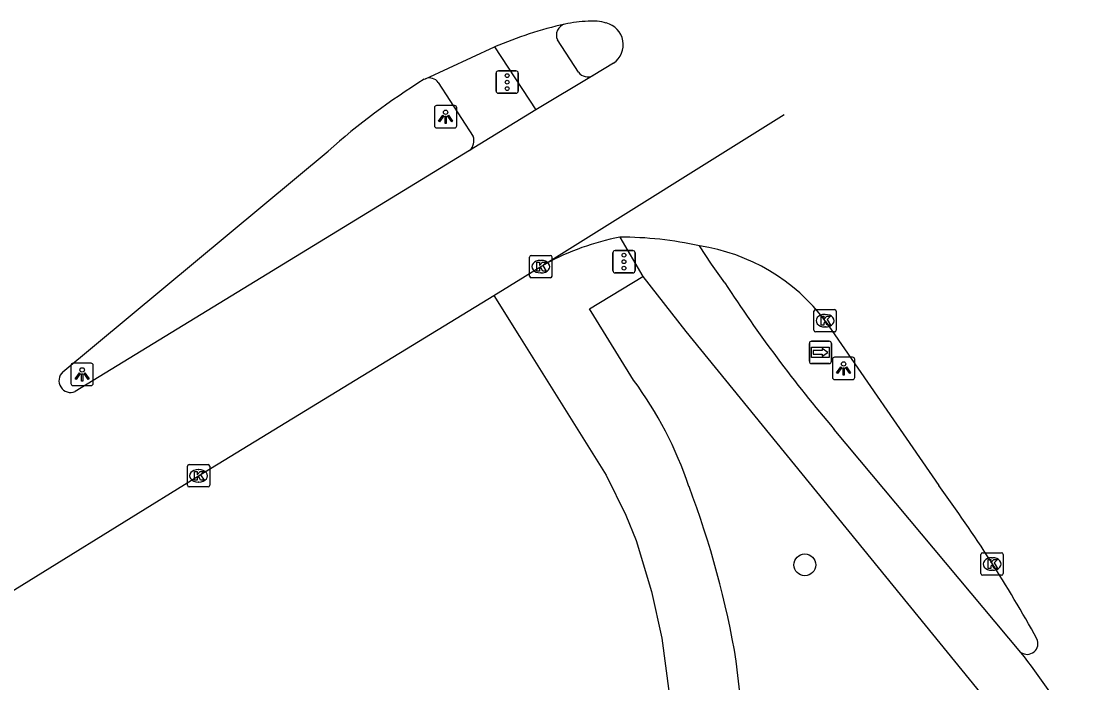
# Model space of a CAD drawing. Extents: x 160037 to 160839, y 385326 to 386441.
# Drawn here: x 160528.6 to 160575.66, y 386411.83 to 386441.47 of the extents above; entities that cross this region are included whole.
import ezdxf

# ---------------------------------------------------------------- set-up
doc = ezdxf.new("R2010")
doc.units = 0
for name, color, linetype in [('IMGEO_Boom', 7, 'Continuous'), ('IMGEO_Fietspad_gesloten', 7, 'Continuous'), ('IMGEO_Kolk', 7, 'Continuous'), ('IMGEO_Lichtpunt', 7, 'Continuous'), ('IMGEO_Rijbaan_lokaal_gesloten', 7, 'Continuous'), ('IMGEO_Rijbaan_regionaal_gesloten', 7, 'Continuous'), ('IMGEO_Verkeersregelinstallatiepaal', 7, 'Continuous'), ('IMGEO_Voetpad_open', 7, 'Continuous'), ('IMGEO_Wegwijzer', 7, 'Continuous')]:
    doc.layers.add(name, color=color, linetype=linetype)

msp = doc.modelspace()

# ---------------------------------------------------------------- linework, layer by layer
at = {"layer": 'IMGEO_Boom'}
msp.add_circle((160563.696, 386417.12), 0.489, dxfattribs=at)
at = {"layer": 'IMGEO_Fietspad_gesloten'}
for points in [[(160553.561, 386439.181), (160552.621, 386440.626)], [(160549.804, 386440.313), (160551.645, 386437.491)], [(160555.41, 386431.798), (160556.444, 386430.028)], [(160560.116, 386429.753), (160559.516, 386430.58), (160558.974, 386431.409)], [(160556.444, 386430.028), (160558.365, 386427.569), (160572.83, 386409.83)], [(160573.365, 386413.204), (160565.007, 386423.189)]]:
    msp.add_lwpolyline(points, dxfattribs=at)
for centre, radius, start, end in [((160553.086, 386440.843), 0.514, 105.5156, 205.0158), ((160553.985, 386439.512), 0.538, 217.9459, 296.1535), ((160612.932, 386464.004), 62.95, 212.96279, 220.41864)]:
    msp.add_arc(centre, radius, start, end, dxfattribs=at)
at = {"layer": 'IMGEO_Kolk'}
for p, q in [((160551.375, 386430.05), (160551.375, 386430.902)), ((160551.45, 386430.976), (160552.302, 386430.976)), ((160551.863, 386430.756), (160551.888, 386430.756)), ((160552.376, 386430.902), (160552.376, 386430.05)), ((160552.302, 386429.976), (160551.45, 386429.976)), ((160551.886, 386430.196), (160551.861, 386430.196)), ((160564.103, 386427.629), (160564.103, 386428.481)), ((160564.178, 386428.555), (160565.03, 386428.555)), ((160565.104, 386428.481), (160565.104, 386427.629)), ((160564.591, 386428.335), (160564.616, 386428.335)), ((160565.03, 386427.555), (160564.178, 386427.555)), ((160564.614, 386427.775), (160564.589, 386427.775)), ((160536.052, 386420.683), (160536.052, 386421.535)), ((160536.127, 386421.609), (160536.979, 386421.609)), ((160536.54, 386421.389), (160536.565, 386421.389)), ((160537.053, 386421.535), (160537.053, 386420.683)), ((160536.563, 386420.829), (160536.538, 386420.829)), ((160536.979, 386420.609), (160536.127, 386420.609)), ((160571.581, 386416.734), (160571.581, 386417.586)), ((160571.656, 386417.66), (160572.508, 386417.66)), ((160572.582, 386417.586), (160572.582, 386416.734)), ((160572.069, 386417.44), (160572.094, 386417.44)), ((160572.508, 386416.66), (160571.656, 386416.66)), ((160572.092, 386416.88), (160572.067, 386416.88))]:
    msp.add_line(p, q, dxfattribs=at)
for points in [[(160551.375, 386430.05), (160551.375, 386430.902)], [(160551.45, 386430.976), (160552.302, 386430.976)], [(160552.376, 386430.902), (160552.376, 386430.05)], [(160551.696, 386430.676), (160551.819, 386430.676), (160551.819, 386430.525), (160551.949, 386430.676), (160552.113, 386430.676), (160551.967, 386430.525), (160552.12, 386430.276), (160551.968, 386430.276), (160551.883, 386430.44), (160551.819, 386430.373), (160551.819, 386430.276), (160551.696, 386430.276), (160551.696, 386430.676)], [(160552.302, 386429.976), (160551.45, 386429.976)], [(160564.103, 386427.629), (160564.103, 386428.481)], [(160564.178, 386428.555), (160565.03, 386428.555)], [(160565.104, 386428.481), (160565.104, 386427.629)], [(160564.424, 386428.255), (160564.547, 386428.255), (160564.547, 386428.104), (160564.677, 386428.255), (160564.841, 386428.255), (160564.695, 386428.104), (160564.848, 386427.855), (160564.696, 386427.855), (160564.611, 386428.019), (160564.547, 386427.952), (160564.547, 386427.855), (160564.424, 386427.855), (160564.424, 386428.255)], [(160565.03, 386427.555), (160564.178, 386427.555)], [(160536.052, 386420.683), (160536.052, 386421.535)], [(160536.127, 386421.609), (160536.979, 386421.609)], [(160536.373, 386421.309), (160536.496, 386421.309), (160536.496, 386421.158), (160536.626, 386421.309), (160536.79, 386421.309), (160536.644, 386421.158), (160536.797, 386420.909), (160536.645, 386420.909), (160536.56, 386421.073), (160536.496, 386421.006), (160536.496, 386420.909), (160536.373, 386420.909), (160536.373, 386421.309)], [(160537.053, 386421.535), (160537.053, 386420.683)], [(160536.979, 386420.609), (160536.127, 386420.609)], [(160571.581, 386416.734), (160571.581, 386417.586)], [(160571.656, 386417.66), (160572.508, 386417.66)], [(160572.582, 386417.586), (160572.582, 386416.734)], [(160571.902, 386417.36), (160572.025, 386417.36), (160572.025, 386417.209), (160572.155, 386417.36), (160572.319, 386417.36), (160572.173, 386417.209), (160572.326, 386416.96), (160572.174, 386416.96), (160572.089, 386417.124), (160572.025, 386417.057), (160572.025, 386416.96), (160571.902, 386416.96), (160571.902, 386417.36)], [(160572.508, 386416.66), (160571.656, 386416.66)]]:
    msp.add_lwpolyline(points, dxfattribs=at)
for centre, start, end in [((160551.452, 386430.9), 91.552, 178.448), ((160551.452, 386430.9), 91.552, 178.448), ((160552.3, 386430.9), 1.552, 88.448), ((160552.3, 386430.9), 1.552, 88.448), ((160551.452, 386430.052), 181.552, 268.448), ((160551.452, 386430.052), 181.552, 268.448), ((160552.3, 386430.052), 271.552, 358.448), ((160552.3, 386430.052), 271.552, 358.448), ((160564.18, 386428.479), 91.552, 178.448), ((160564.18, 386428.479), 91.552, 178.448), ((160565.028, 386428.479), 1.552, 88.448), ((160565.028, 386428.479), 1.552, 88.448), ((160564.18, 386427.631), 181.552, 268.448), ((160564.18, 386427.631), 181.552, 268.448), ((160565.028, 386427.631), 271.552, 358.448), ((160565.028, 386427.631), 271.552, 358.448), ((160536.129, 386421.533), 91.552, 178.448), ((160536.129, 386421.533), 91.552, 178.448), ((160536.977, 386421.533), 1.552, 88.448), ((160536.977, 386421.533), 1.552, 88.448), ((160536.129, 386420.685), 181.552, 268.448), ((160536.129, 386420.685), 181.552, 268.448), ((160536.977, 386420.685), 271.552, 358.448), ((160536.977, 386420.685), 271.552, 358.448), ((160571.658, 386417.584), 91.552, 178.448), ((160571.658, 386417.584), 91.552, 178.448), ((160572.506, 386417.584), 1.552, 88.448), ((160572.506, 386417.584), 1.552, 88.448), ((160571.658, 386416.736), 181.552, 268.448), ((160571.658, 386416.736), 181.552, 268.448), ((160572.506, 386416.736), 271.552, 358.448), ((160572.506, 386416.736), 271.552, 358.448)]:
    msp.add_arc(centre, 0.0765, start, end, dxfattribs=at)
for centre, major_axis, ratio, start_param, end_param in [((160551.862, 386430.476), (-0.387, 0.002), 0.722429, 4.712389, 7.853982), ((160551.887, 386430.476), (-0.39, 0.002), 0.717154, 1.570796, 4.712389), ((160564.59, 386428.055), (-0.387, 0.002), 0.722429, 4.712389, 7.853982), ((160564.615, 386428.055), (-0.39, 0.002), 0.717154, 1.570796, 4.712389), ((160536.539, 386421.109), (-0.387, 0.002), 0.722429, 4.712389, 7.853982), ((160536.564, 386421.109), (-0.39, 0.002), 0.717154, 1.570796, 4.712389), ((160572.068, 386417.16), (-0.387, 0.002), 0.722429, 4.712389, 7.853982), ((160572.093, 386417.16), (-0.39, 0.002), 0.717154, 1.570796, 4.712389)]:
    msp.add_ellipse(centre, major_axis=major_axis, ratio=ratio, start_param=start_param, end_param=end_param, dxfattribs=at)
at = {"layer": 'IMGEO_Lichtpunt'}
for p, q in [((160547.114, 386437.591), (160547.114, 386436.784)), ((160547.114, 386437.591), (160547.114, 386436.784)), ((160548.016, 386437.686), (160547.208, 386437.686)), ((160548.016, 386437.686), (160547.208, 386437.686)), ((160548.11, 386436.784), (160548.11, 386437.591)), ((160548.11, 386436.784), (160548.11, 386437.591)), ((160547.208, 386436.69), (160548.016, 386436.69)), ((160547.208, 386436.69), (160548.016, 386436.69)), ((160530.84, 386426.054), (160530.84, 386425.247)), ((160530.84, 386426.054), (160530.84, 386425.247)), ((160531.742, 386426.149), (160530.934, 386426.149)), ((160531.742, 386426.149), (160530.934, 386426.149)), ((160531.836, 386425.247), (160531.836, 386426.054)), ((160531.836, 386425.247), (160531.836, 386426.054)), ((160564.933, 386426.321), (160564.933, 386425.514)), ((160564.933, 386426.321), (160564.933, 386425.514)), ((160565.835, 386426.416), (160565.027, 386426.416)), ((160565.835, 386426.416), (160565.027, 386426.416)), ((160565.929, 386425.514), (160565.929, 386426.321)), ((160565.929, 386425.514), (160565.929, 386426.321)), ((160530.934, 386425.153), (160531.742, 386425.153)), ((160530.934, 386425.153), (160531.742, 386425.153)), ((160565.027, 386425.42), (160565.835, 386425.42)), ((160565.027, 386425.42), (160565.835, 386425.42))]:
    msp.add_line(p, q, dxfattribs=at)
for points in [[(160547.488, 386437.255), (160547.527, 386437.227), (160547.339, 386436.965), (160547.301, 386436.992), (160547.488, 386437.255)], [(160547.59, 386437.207), (160547.637, 386437.207), (160547.637, 386436.885), (160547.59, 386436.885), (160547.59, 386437.207)], [(160547.7, 386437.227), (160547.738, 386437.254), (160547.925, 386436.992), (160547.886, 386436.964), (160547.7, 386437.227)], [(160531.214, 386425.718), (160531.253, 386425.69), (160531.065, 386425.428), (160531.027, 386425.455), (160531.214, 386425.718)], [(160531.316, 386425.67), (160531.363, 386425.67), (160531.363, 386425.348), (160531.316, 386425.348), (160531.316, 386425.67)], [(160531.426, 386425.69), (160531.464, 386425.717), (160531.651, 386425.455), (160531.612, 386425.427), (160531.426, 386425.69)], [(160565.307, 386425.985), (160565.346, 386425.957), (160565.158, 386425.695), (160565.12, 386425.722), (160565.307, 386425.985)], [(160565.409, 386425.937), (160565.456, 386425.937), (160565.456, 386425.615), (160565.409, 386425.615), (160565.409, 386425.937)], [(160565.519, 386425.957), (160565.557, 386425.984), (160565.744, 386425.722), (160565.705, 386425.694), (160565.519, 386425.957)]]:
    msp.add_lwpolyline(points, dxfattribs=at)
for centre in [(160547.613, 386437.389), (160565.432, 386426.119), (160531.339, 386425.852)]:
    msp.add_circle(centre, 0.0994, dxfattribs=at)
for centre, start, end in [((160547.208, 386437.591), 90, 180), ((160547.208, 386437.591), 90, 180), ((160548.016, 386437.591), 0, 90), ((160548.016, 386437.591), 0, 90), ((160547.208, 386436.784), 180, 270), ((160547.208, 386436.784), 180, 270), ((160548.016, 386436.784), 270, 0), ((160548.016, 386436.784), 270, 360), ((160530.934, 386426.054), 90, 180), ((160530.934, 386426.054), 90, 180), ((160531.742, 386426.054), 0, 90), ((160531.742, 386426.054), 0, 90), ((160565.027, 386426.321), 90, 180), ((160565.027, 386426.321), 90, 180), ((160565.835, 386426.321), 0, 90), ((160565.835, 386426.321), 0, 90), ((160530.934, 386425.247), 180, 270), ((160530.934, 386425.247), 180, 270), ((160531.742, 386425.247), 270, 0), ((160531.742, 386425.247), 270, 360), ((160565.027, 386425.514), 180, 270), ((160565.027, 386425.514), 180, 270), ((160565.835, 386425.514), 270, 0), ((160565.835, 386425.514), 270, 360)]:
    msp.add_arc(centre, 0.0946, start, end, dxfattribs=at)
at = {"layer": 'IMGEO_Rijbaan_lokaal_gesloten'}
msp.add_lwpolyline([(160564.604, 386428.055), (160569.693, 386420.669)], dxfattribs=at)
for centre, radius, start, end in [((160557.694, 386420.221), 11.8, 101.1626, 118.3397), ((160555.398, 386415.164), 16.634, 77.5844, 89.9576), ((160557.693, 386422.856), 8.649, 36.9528, 81.4796), ((160519.21, 386383.468), 62.709, 28.9375, 36.38676), ((160573.647, 386413.603), 0.489, 234.6945, 25.0875), ((160555.929, 386399.119), 22.414, 28.3402, 38.9324)]:
    msp.add_arc(centre, radius, start, end, dxfattribs=at)
at = {"layer": 'IMGEO_Rijbaan_regionaal_gesloten'}
for points in [[(160546.713, 386438.892), (160549.804, 386440.313)], [(160555.129, 386439.59), (160554.222, 386439.029)], [(160546.655, 386438.865), (160546.713, 386438.892)], [(160554.222, 386439.029), (160551.645, 386437.491)], [(160551.645, 386437.491), (160548.688, 386435.675)], [(160562.767, 386437.281), (160552.093, 386430.607)], [(160530.475, 386425.759), (160542.35, 386435.649)], [(160548.688, 386435.675), (160531.031, 386424.884)], [(160549.768, 386429.187), (160551.876, 386430.476), (160552.093, 386430.607)], [(160367.673, 386316.234), (160373.033, 386319.565), (160405.661, 386339.842), (160426.458, 386352.78), (160454.717, 386370.262), (160466.628, 386377.779), (160485.79, 386389.673), (160500, 386398.48), (160519.898, 386410.812), (160536.553, 386421.109), (160549.768, 386429.187)]]:
    msp.add_lwpolyline(points, dxfattribs=at)
for centre, radius, start, end in [((160557.168, 386423.056), 18.762, 102.9943, 113.1087), ((160554.363, 386434.194), 7.283, 92.9448, 101.1967), ((160554.179, 386439.209), 2.266, 73.8874, 94.8161), ((160554.559, 386440.415), 1.003, 304.6444, 75.6226), ((160563.276, 386412.126), 31.484, 121.8657, 131.6566), ((160530.826, 386425.368), 0.525, 131.8707, 292.9954)]:
    msp.add_arc(centre, radius, start, end, dxfattribs=at)
at = {"layer": 'IMGEO_Verkeersregelinstallatiepaal'}
for p, q in [((160549.974, 386439.239), (160550.764, 386439.239)), ((160550.764, 386439.239), (160549.974, 386439.239)), ((160549.874, 386438.339), (160549.874, 386439.139)), ((160549.874, 386439.139), (160549.874, 386438.339)), ((160550.864, 386439.139), (160550.864, 386438.339)), ((160550.864, 386438.339), (160550.864, 386439.139)), ((160550.764, 386438.239), (160549.974, 386438.239)), ((160549.974, 386438.239), (160550.764, 386438.239)), ((160555.203, 386431.197), (160555.993, 386431.197)), ((160555.993, 386431.197), (160555.203, 386431.197)), ((160555.103, 386430.297), (160555.103, 386431.097)), ((160555.103, 386431.097), (160555.103, 386430.297)), ((160556.093, 386431.097), (160556.093, 386430.297)), ((160556.093, 386430.297), (160556.093, 386431.097)), ((160555.993, 386430.197), (160555.203, 386430.197)), ((160555.203, 386430.197), (160555.993, 386430.197))]:
    msp.add_line(p, q, dxfattribs=at)
for centre in [(160550.369, 386439.029), (160550.369, 386438.739), (160550.369, 386438.449), (160555.598, 386430.987), (160555.598, 386430.697), (160555.598, 386430.407)]:
    msp.add_circle(centre, 0.085, dxfattribs=at)
for centre, start, end in [((160549.974, 386439.139), 90, 180), ((160549.974, 386439.139), 90, 180), ((160550.764, 386439.139), 0, 90), ((160550.764, 386439.139), 360, 90), ((160549.974, 386438.339), 180, 270), ((160549.974, 386438.339), 180, 270), ((160550.764, 386438.339), 270, 0), ((160550.764, 386438.339), 270, 0), ((160555.203, 386431.097), 90, 180), ((160555.203, 386431.097), 90, 180), ((160555.993, 386431.097), 0, 90), ((160555.993, 386431.097), 360, 90), ((160555.203, 386430.297), 180, 270), ((160555.203, 386430.297), 180, 270), ((160555.993, 386430.297), 270, 0), ((160555.993, 386430.297), 270, 0)]:
    msp.add_arc(centre, 0.1, start, end, dxfattribs=at)
at = {"layer": 'IMGEO_Voetpad_open'}
for points in [[(160547.286, 386438.719), (160548.844, 386436.311)], [(160556.032, 386425.395), (160554.246, 386428.28), (160554.058, 386428.583), (160556.444, 386430.028)], [(160549.768, 386429.187), (160550.927, 386427.346), (160554.797, 386421.144), (160555.675, 386419.34), (160556.138, 386418.218), (160556.832, 386415.925), (160557.299, 386413.834), (160557.792, 386410.123)], [(160562.036, 386401.837), (160561.115, 386408.586), (160560.629, 386412.805)]]:
    msp.add_lwpolyline(points, dxfattribs=at)
for centre, radius, start, end in [((160546.888, 386438.435), 0.49, 35.5179, 110.8819), ((160548.308, 386436.105), 0.574, 311.4537, 20.9831), ((160541.625, 386414.872), 17.84, 18.8381, 36.1441), ((160519.027, 386405.744), 42.197, 9.6324, 20.661)]:
    msp.add_arc(centre, radius, start, end, dxfattribs=at)
at = {"layer": 'IMGEO_Wegwijzer'}
for p, q in [((160563.898, 386426.237), (160563.898, 386427.037)), ((160563.898, 386427.037), (160563.898, 386426.237)), ((160563.998, 386427.137), (160564.788, 386427.137)), ((160564.788, 386427.137), (160563.998, 386427.137)), ((160564.888, 386427.037), (160564.888, 386426.237)), ((160564.888, 386426.237), (160564.888, 386427.037)), ((160564.788, 386426.137), (160563.998, 386426.137)), ((160563.998, 386426.137), (160564.788, 386426.137))]:
    msp.add_line(p, q, dxfattribs=at)
for points in [[(160563.999, 386426.869), (160564.787, 386426.869), (160564.787, 386426.405), (160563.999, 386426.405), (160563.999, 386426.869)], [(160564.064, 386426.721), (160564.064, 386426.637), (160564.064, 386426.553), (160564.475, 386426.553), (160564.475, 386426.47), (160564.722, 386426.637), (160564.475, 386426.804), (160564.475, 386426.721), (160564.064, 386426.721)]]:
    msp.add_lwpolyline(points, dxfattribs=at)
for centre, start, end in [((160563.998, 386427.037), 90, 180), ((160563.998, 386427.037), 90, 180), ((160564.788, 386427.037), 0, 90), ((160564.788, 386427.037), 360, 90), ((160563.998, 386426.237), 180, 270), ((160563.998, 386426.237), 180, 270), ((160564.788, 386426.237), 270, 0), ((160564.788, 386426.237), 270, 0)]:
    msp.add_arc(centre, 0.1, start, end, dxfattribs=at)

doc.saveas('drawing.dxf')
